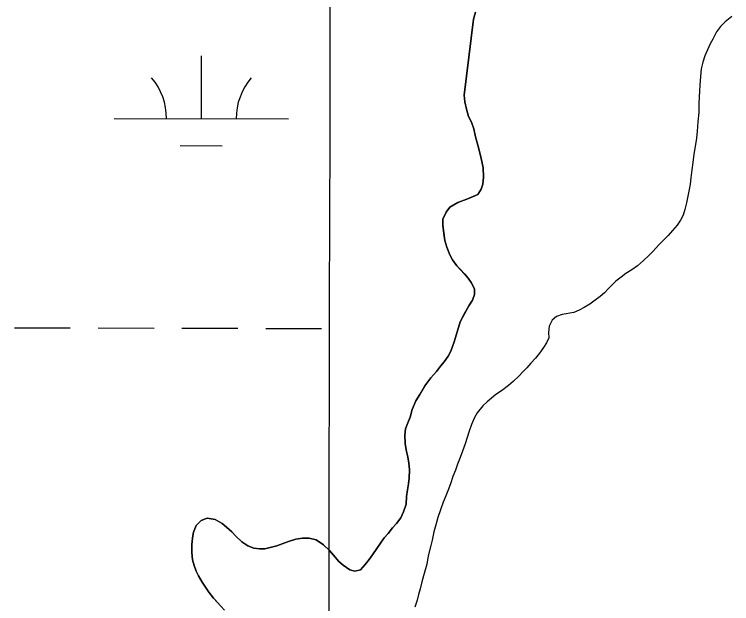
# Model space of a CAD drawing. Extents: x 3180038 to 3217926, y 922069 to 947485.
# Drawn here: x 3207604.6 to 3208015.5, y 942780 to 943117.8 of the extents above; entities that cross this region are included whole.
import ezdxf

# ---------------------------------------------------------------- set-up
doc = ezdxf.new("R2010")
doc.units = 0
for name, color, linetype in [('V-GRID-MAJR', 7, 'Continuous'), ('V-SITE-VEGE', 7, 'Continuous'), ('V-TOPO-SHOR', 7, 'Continuous'), ('V-WETL-SWMP', 7, 'Continuous')]:
    doc.layers.add(name, color=color, linetype=linetype)

msp = doc.modelspace()

# ---------------------------------------------------------------- linework, layer by layer
at = {"layer": 'V-GRID-MAJR'}
msp.add_spline([(3207753.589, 927465.7760000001), (3207765.93, 933526.242), (3207778.276, 939589.318), (3207790.622, 945652.443), (3207790.627, 945655.003)], degree=3, dxfattribs=at)
at = {"layer": 'V-SITE-VEGE'}
for p, q in [((3207868.739, 943118.9799999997), (3207867.612, 943114.9929999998)), ((3207867.612, 943114.9929999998), (3207862.166, 943071.5729999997)), ((3207862.166, 943071.5729999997), (3207862.642, 943067.6959999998)), ((3207862.642, 943067.6959999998), (3207863.5120000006, 943063.4119999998)), ((3207863.512, 943063.4119999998), (3207864.786, 943059.2569999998)), ((3207864.786, 943059.2569999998), (3207866.473, 943056.0289999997)), ((3207866.473, 943056.0289999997), (3207867.749, 943052.1399999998)), ((3207867.749000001, 943052.1399999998), (3207868.7510000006, 943047.5889999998)), ((3207868.751, 943047.5889999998), (3207871.784, 943036.2019999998)), ((3207871.784, 943036.2019999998), (3207873.156, 943029.7779999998)), ((3207873.156, 943029.7779999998), (3207873.344, 943024.4369999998)), ((3207873.344, 943024.4369999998), (3207872.886, 943020.4409999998)), ((3207872.0420000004, 943017.5159999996), (3207869.9960000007, 943014.4769999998)), ((3207872.886, 943020.4409999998), (3207872.042, 943017.5159999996)), ((3207869.9960000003, 943014.4769999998), (3207863.819, 943011.9009999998)), ((3207858.72, 943009.9739999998), (3207854.0090000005, 943007.2419999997)), ((3207863.819, 943011.9009999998), (3207858.72, 943009.9739999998)), ((3207854.009, 943007.2419999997), (3207851.963, 943004.3349999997)), ((3207850.0380000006, 943000.4929999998), (3207849.9850000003, 942996.8909999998)), ((3207851.963, 943004.3349999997), (3207850.038, 943000.4929999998)), ((3207849.9850000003, 942996.8909999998), (3207851.191, 942988.2009999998)), ((3207851.191, 942988.2009999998), (3207852.3340000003, 942984.3139999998)), ((3207852.3340000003, 942984.3139999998), (3207854.005, 942980.0199999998)), ((3207854.005, 942980.0199999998), (3207855.5640000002, 942977.0599999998)), ((3207855.5640000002, 942977.0599999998), (3207858.0500000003, 942973.6869999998)), ((3207858.0500000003, 942973.6869999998), (3207864.6180000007, 942966.6519999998)), ((3207864.6180000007, 942966.6519999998), (3207866.3140000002, 942964.0899999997)), ((3207866.3140000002, 942964.0899999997), (3207868.1280000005, 942960.4609999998)), ((3207868.128, 942960.4609999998), (3207868.214, 942957.1249999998)), ((3207868.214, 942957.1249999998), (3207867.098, 942953.9379999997)), ((3207867.098, 942953.9379999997), (3207864.917, 942950.7679999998)), ((3207864.917, 942950.7679999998), (3207859.9750000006, 942941.5009999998)), ((3207859.9750000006, 942941.5009999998), (3207856.471, 942930.0749999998)), ((3207856.471, 942930.0749999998), (3207854.6560000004, 942924.7649999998)), ((3207854.6560000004, 942924.7649999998), (3207853.1450000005, 942921.8519999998)), ((3207850.8310000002, 942918.6839999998), (3207848.791, 942916.1769999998)), ((3207853.1450000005, 942921.8519999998), (3207850.8310000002, 942918.6839999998)), ((3207848.791, 942916.1769999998), (3207846.477, 942913.0089999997)), ((3207846.477, 942913.0089999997), (3207843.225, 942909.4559999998)), ((3207843.2250000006, 942909.4559999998), (3207839.8170000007, 942904.8349999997)), ((3207839.8170000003, 942904.8349999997), (3207834.6210000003, 942896.2379999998)), ((3207834.6210000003, 942896.2379999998), (3207832.542, 942891.1979999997)), ((3207832.542, 942891.1979999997), (3207831.281, 942886.9459999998)), ((3207831.281, 942886.9459999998), (3207829.896, 942883.6299999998)), ((3207829.896, 942883.6299999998), (3207828.645, 942880.1799999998)), ((3207828.645, 942880.1799999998), (3207828.19, 942876.5829999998)), ((3207828.19, 942876.5829999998), (3207828.387, 942871.7769999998)), ((3207828.387, 942871.7769999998), (3207828.997, 942868.1659999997)), ((3207828.9970000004, 942868.1659999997), (3207830.0070000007, 942864.0149999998)), ((3207830.0070000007, 942864.0149999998), (3207830.6250000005, 942860.8009999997)), ((3207830.6250000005, 942860.8009999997), (3207830.9650000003, 942856.7929999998)), ((3207830.965, 942856.7929999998), (3207830.7600000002, 942851.8599999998)), ((3207830.7600000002, 942851.8599999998), (3207829.274, 942841.4719999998)), ((3207829.274, 942841.4719999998), (3207828.938, 942836.9399999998)), ((3207828.938, 942836.9399999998), (3207827.541, 942832.6909999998)), ((3207827.541, 942832.6909999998), (3207826.023, 942829.2459999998)), ((3207715.13, 942829.0159999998), (3207711.6410000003, 942827.599)), ((3207719.654, 942828.1479999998), (3207715.13, 942829.0159999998)), ((3207723.6250000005, 942825.9549999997), (3207719.654, 942828.1479999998)), ((3207826.023, 942829.2459999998), (3207823.5700000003, 942825.9439999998)), ((3207708.661, 942824.7089999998), (3207707.272, 942820.9919999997)), ((3207711.6410000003, 942827.5989999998), (3207708.6610000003, 942824.7089999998)), ((3207726.13, 942823.9169999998), (3207723.6250000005, 942825.9549999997)), ((3207729.157, 942821.0699999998), (3207726.13, 942823.9169999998)), ((3207823.5700000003, 942825.9439999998), (3207821.2660000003, 942823.4439999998)), ((3207707.272, 942820.9919999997), (3207706.557, 942817.8019999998)), ((3207731.389, 942818.6349999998), (3207729.157, 942821.0699999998)), ((3207818.683, 942820.2799999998), (3207816.3790000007, 942817.7769999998)), ((3207821.2660000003, 942823.4439999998), (3207818.683, 942820.2799999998)), ((3207706.557, 942817.8019999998), (3207706.23, 942813.6689999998)), ((3207734.8140000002, 942815.5139999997), (3207731.389, 942818.6349999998)), ((3207738.379, 942813.0599999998), (3207734.8140000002, 942815.5139999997)), ((3207761.636, 942815.6509999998), (3207758.015, 942814.3709999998)), ((3207765.792, 942816.9249999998), (3207761.636, 942815.6509999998)), ((3207769.671, 942817.5349999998), (3207765.792, 942816.9249999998)), ((3207773.539, 942817.4779999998), (3207769.671, 942817.5349999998)), ((3207777.5270000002, 942816.4849999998), (3207773.539, 942817.4779999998)), ((3207781.758, 942813.7529999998), (3207777.5270000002, 942816.4849999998)), ((3207816.3790000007, 942817.7769999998), (3207814.3290000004, 942814.6069999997)), ((3207706.23, 942813.6689999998), (3207706.166, 942809.4009999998)), ((3207741.83, 942811.8069999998), (3207738.379, 942813.0599999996)), ((3207745.025, 942811.3609999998), (3207741.83, 942811.8069999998)), ((3207748.097, 942811.4489999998), (3207745.025, 942811.3609999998)), ((3207754.927, 942813.0829999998), (3207748.097, 942811.4489999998)), ((3207758.015, 942814.3709999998), (3207754.927, 942813.0829999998)), ((3207785.0470000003, 942810.5029999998), (3207781.758, 942813.7529999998)), ((3207812.1520000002, 942811.7029999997), (3207809.697, 942808.0019999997)), ((3207814.3290000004, 942814.6069999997), (3207812.1520000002, 942811.7029999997)), ((3207706.166, 942809.4009999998), (3207706.637, 942805.1219999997)), ((3207790.556, 942804.1499999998), (3207785.0470000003, 942810.5029999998)), ((3207809.697, 942808.0019999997), (3207805.611, 942802.4579999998)), ((3207706.637, 942805.1219999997), (3207707.522, 942801.9069999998)), ((3207792.928, 942802.1119999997), (3207790.556, 942804.1499999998)), ((3207707.522, 942801.9069999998), (3207708.81, 942798.6859999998)), ((3207796.757, 942799.3859999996), (3207792.928, 942802.1119999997)), ((3207799.6820000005, 942798.5419999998), (3207796.757, 942799.386)), ((3207802.897, 942799.4289999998), (3207799.6820000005, 942798.5419999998)), ((3207805.611, 942802.4579999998), (3207802.8970000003, 942799.4289999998)), ((3207708.81, 942798.6859999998), (3207710.102, 942795.8649999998)), ((3207710.102, 942795.8649999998), (3207712.185, 942792.3629999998)), ((3207712.185, 942792.3629999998), (3207715.9700000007, 942786.5699999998)), ((3207715.97, 942786.5699999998), (3207718.589, 942783.1939999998)), ((3207718.589, 942783.1939999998), (3207725.0240000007, 942776.2949999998))]:
    msp.add_line(p, q, dxfattribs=at)
at = {"layer": 'V-TOPO-SHOR'}
for points in [[(3207868.128000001, 942960.4609999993), (3207866.314000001, 942964.0899999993), (3207864.618000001, 942966.6519999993), (3207862.386000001, 942969.0869999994), (3207860.284000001, 942971.3849999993), (3207858.050000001, 942973.6869999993), (3207855.564000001, 942977.0599999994), (3207854.005000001, 942980.0199999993), (3207852.334000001, 942984.3139999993), (3207851.191000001, 942988.2009999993), (3207850.583000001, 942992.2129999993), (3207849.985000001, 942996.8909999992), (3207850.038000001, 943000.4929999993), (3207851.963000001, 943004.3349999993), (3207854.009000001, 943007.2419999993), (3207858.720000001, 943009.9739999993), (3207863.819000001, 943011.9009999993), (3207867.041000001, 943013.1869999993), (3207869.996000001, 943014.4769999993), (3207872.042000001, 943017.5159999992), (3207872.886000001, 943020.4409999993), (3207873.344000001, 943024.4369999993), (3207873.156000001, 943029.7759999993), (3207871.784000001, 943036.2019999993), (3207870.012000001, 943042.7659999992), (3207868.751000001, 943047.5889999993), (3207867.7490000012, 943052.1419999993), (3207866.473000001, 943056.0289999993), (3207864.7860000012, 943059.2569999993), (3207863.512000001, 943063.4119999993), (3207862.642000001, 943067.6959999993), (3207862.166000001, 943071.5729999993), (3207867.612000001, 943114.9929999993), (3207868.739000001, 943118.9799999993)], [(3208015.490000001, 943116.6759999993), (3208011.705000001, 943113.5309999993), (3208009.000000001, 943110.9009999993), (3208006.817000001, 943107.7309999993), (3208004.621000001, 943103.6269999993), (3208003.245000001, 943100.8449999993), (3208001.594000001, 943097.5339999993), (3208000.208000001, 943093.9519999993), (3207998.957000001, 943090.5009999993), (3207997.963000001, 943086.5109999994), (3207997.631000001, 943082.1119999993), (3207997.158000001, 943077.1829999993), (3207996.974000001, 943073.8489999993), (3207996.927000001, 943070.5149999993), (3207996.7320000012, 943066.5129999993), (3207996.6610000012, 943061.5769999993), (3207996.179000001, 943056.1129999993), (3207995.702000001, 943050.9149999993), (3207995.377000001, 943046.9169999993), (3207994.502000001, 943041.9919999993), (3207993.773000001, 943037.7339999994), (3207993.167000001, 943032.9399999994), (3207992.704000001, 943028.6759999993), (3207992.104000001, 943024.1479999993), (3207991.647000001, 943020.4179999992), (3207991.070000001, 943017.3569999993), (3207989.622000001, 943009.7729999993), (3207988.630000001, 943005.9189999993), (3207987.650000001, 943002.7299999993), (3207986.271000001, 942999.8129999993), (3207984.362000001, 942997.0399999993), (3207981.647000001, 942993.8779999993), (3207979.068000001, 942990.9799999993), (3207976.494000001, 942988.3489999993), (3207973.516000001, 942985.4569999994), (3207970.530000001, 942982.0329999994), (3207968.228000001, 942979.7979999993), (3207964.980000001, 942976.7779999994), (3207961.466000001, 942973.6259999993), (3207958.228000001, 942971.2729999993), (3207954.861000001, 942969.1879999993), (3207952.164000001, 942967.2259999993), (3207949.192000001, 942964.8659999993), (3207946.757000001, 942962.6339999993), (3207944.723000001, 942960.3959999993), (3207942.555000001, 942958.1589999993), (3207940.255000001, 942956.0599999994), (3207936.613000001, 942953.4449999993), (3207934.184000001, 942951.6119999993), (3207931.0900000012, 942949.7889999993), (3207928.131000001, 942948.2329999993), (3207925.042000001, 942946.9419999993), (3207918.484000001, 942945.7049999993), (3207915.132000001, 942944.5539999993), (3207912.699000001, 942942.4549999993), (3207910.915000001, 942939.1459999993), (3207910.594000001, 942935.4139999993), (3207910.682000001, 942932.3419999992), (3207909.438000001, 942929.5609999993), (3207907.665000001, 942926.9169999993), (3207905.349000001, 942923.6159999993), (3207903.0360000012, 942920.7139999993), (3207900.458000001, 942917.8159999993), (3207898.152000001, 942915.1819999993), (3207895.848000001, 942912.8139999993), (3207893.544000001, 942910.4469999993)], [(3207721.872000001, 942779.6759999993), (3207718.589000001, 942783.1939999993), (3207715.970000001, 942786.5699999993), (3207714.143000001, 942789.3999999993), (3207712.185000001, 942792.3629999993), (3207710.102000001, 942795.8629999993), (3207708.810000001, 942798.6859999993), (3207707.522000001, 942801.9069999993), (3207706.637000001, 942805.1219999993), (3207706.166000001, 942809.4009999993), (3207706.230000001, 942813.6689999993), (3207706.557000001, 942817.8019999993), (3207707.272000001, 942820.9919999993), (3207708.6610000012, 942824.7089999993), (3207711.641000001, 942827.5989999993), (3207715.130000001, 942829.0159999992), (3207719.654000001, 942828.1479999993), (3207723.625000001, 942825.9549999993), (3207726.130000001, 942823.9169999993), (3207729.157000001, 942821.0699999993), (3207731.389000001, 942818.6349999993), (3207734.814000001, 942815.5159999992), (3207738.379000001, 942813.0599999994), (3207741.830000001, 942811.8069999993), (3207745.025000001, 942811.3609999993), (3207748.097000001, 942811.4489999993), (3207751.177000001, 942812.2039999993), (3207754.927000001, 942813.0829999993), (3207758.015000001, 942814.3709999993), (3207761.636000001, 942815.6509999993), (3207765.792000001, 942816.9249999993), (3207769.671000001, 942817.5349999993), (3207773.539000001, 942817.4779999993), (3207777.529000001, 942816.4849999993), (3207781.758000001, 942813.7529999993), (3207785.047000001, 942810.5029999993), (3207787.408000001, 942807.7969999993), (3207790.556000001, 942804.1499999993), (3207792.9280000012, 942802.1119999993), (3207796.757000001, 942799.3859999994), (3207799.682000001, 942798.5419999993), (3207802.897000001, 942799.4289999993), (3207805.611000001, 942802.4579999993), (3207807.788000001, 942805.3619999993), (3207809.697000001, 942808.0019999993), (3207812.152000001, 942811.7029999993), (3207814.329000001, 942814.6069999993), (3207816.379000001, 942817.7769999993), (3207818.683000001, 942820.2799999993), (3207821.266000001, 942823.4439999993), (3207823.572000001, 942825.9439999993), (3207826.023000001, 942829.2459999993), (3207827.541000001, 942832.6929999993), (3207828.940000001, 942836.9399999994), (3207829.274000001, 942841.4719999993), (3207829.863000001, 942845.3349999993), (3207830.314000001, 942848.6649999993), (3207830.760000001, 942851.8599999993), (3207830.967000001, 942856.7929999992), (3207830.625000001, 942860.8009999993), (3207830.007000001, 942864.0149999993), (3207828.9990000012, 942868.1659999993), (3207828.387000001, 942871.7769999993), (3207828.190000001, 942876.5829999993), (3207828.645000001, 942880.1799999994), (3207829.896000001, 942883.6299999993), (3207831.281000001, 942886.9459999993), (3207832.542000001, 942891.1979999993), (3207834.621000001, 942896.2379999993), (3207836.806000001, 942899.8099999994), (3207839.817000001, 942904.8349999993), (3207843.222000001, 942909.4559999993), (3207846.477000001, 942913.0089999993), (3207848.791000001, 942916.1769999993), (3207850.831000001, 942918.6839999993), (3207853.145000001, 942921.8519999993), (3207854.656000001, 942924.7649999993), (3207856.471000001, 942930.0749999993), (3207858.431000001, 942936.3189999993), (3207859.975000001, 942941.5009999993), (3207862.447000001, 942946.2659999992), (3207864.917000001, 942950.7679999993), (3207867.098000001, 942953.9379999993), (3207868.212000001, 942957.1249999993), (3207868.128000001, 942960.4609999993)], [(3207893.544000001, 942910.4469999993), (3207890.294000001, 942907.2909999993), (3207887.726000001, 942905.0609999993), (3207883.679000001, 942902.0499999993), (3207880.445000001, 942899.9629999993), (3207877.879000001, 942897.8659999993), (3207875.446000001, 942895.7689999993), (3207873.009000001, 942893.4009999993), (3207869.746000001, 942889.4469999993), (3207868.106000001, 942886.6699999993), (3207866.445000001, 942882.6899999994), (3207865.054000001, 942878.8399999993), (3207863.934000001, 942875.2539999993), (3207862.812000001, 942871.5349999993), (3207861.282000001, 942867.4209999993), (3207860.028000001, 942863.8369999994), (3207858.503000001, 942859.9899999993), (3207857.251000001, 942856.5389999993), (3207855.728000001, 942852.8239999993), (3207854.333000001, 942848.7099999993), (3207852.805000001, 942844.7289999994), (3207851.695000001, 942841.8079999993), (3207850.307000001, 942838.0929999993), (3207848.775000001, 942833.7119999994), (3207847.241000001, 942829.3319999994), (3207846.112000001, 942825.2109999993), (3207844.851000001, 942821.0929999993), (3207843.847000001, 942816.4379999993), (3207843.132000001, 942813.2469999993), (3207841.711000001, 942807.3959999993), (3207840.841000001, 942802.6029999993), (3207839.4280000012, 942797.2889999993), (3207838.023000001, 942792.5049999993), (3207837.029000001, 942788.5149999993), (3207836.048000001, 942785.3279999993), (3207835.332000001, 942782.0029999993), (3207833.937000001, 942777.8859999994)]]:
    msp.add_lwpolyline(points, dxfattribs=at)
at = {"layer": 'V-WETL-SWMP'}
for p, q in [((3207711.6976994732, 943057.956499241), (3207711.7787493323, 943093.9563874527)), ((3207661.698022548, 943058.0692177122), (3207761.697376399, 943057.8437807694)), ((3207699.6630358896, 943042.5525995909), (3207723.6628808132, 943042.498494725)), ((3207604.5840637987, 942938.126737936), (3207636.583857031, 942938.0545981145)), ((3207652.583753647, 942938.0185282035), (3207684.583546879, 942937.9463883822)), ((3207700.583443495, 942937.9103184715), (3207732.5832367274, 942937.8381786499)), ((3207748.583133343, 942937.8021087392), (3207780.5829265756, 942937.7299689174))]:
    msp.add_line(p, q, dxfattribs=at)
for points in [[(3207868.738000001, 943118.9799999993), (3207867.612000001, 943114.9939999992), (3207862.166000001, 943071.5729999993), (3207862.642000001, 943067.6959999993), (3207863.513000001, 943063.4129999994), (3207864.7860000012, 943059.2569999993), (3207866.473000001, 943056.0299999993), (3207867.750000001, 943052.1409999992), (3207868.750000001, 943047.5889999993), (3207870.013000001, 943042.7669999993), (3207871.784000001, 943036.2019999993), (3207873.157000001, 943029.7759999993), (3207873.345000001, 943024.4359999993), (3207872.886000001, 943020.4399999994), (3207872.042000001, 943017.5159999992), (3207869.995000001, 943014.4769999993), (3207867.040000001, 943013.1869999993), (3207863.819000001, 943011.8999999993), (3207858.720000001, 943009.9739999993), (3207854.009000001, 943007.2409999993), (3207851.964000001, 943004.3359999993), (3207850.039000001, 943000.4939999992), (3207849.986000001, 942996.8919999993), (3207850.584000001, 942992.2129999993), (3207851.192000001, 942988.2009999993)], [(3207851.192000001, 942988.2009999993), (3207852.335000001, 942984.3139999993), (3207854.006000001, 942980.0189999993), (3207855.564000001, 942977.0609999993), (3207858.050000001, 942973.6879999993), (3207860.284000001, 942971.3859999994), (3207862.385000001, 942969.0869999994), (3207864.617000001, 942966.6519999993), (3207866.314000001, 942964.0909999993), (3207868.129000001, 942960.4619999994), (3207868.213000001, 942957.1239999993), (3207867.098000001, 942953.9379999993), (3207864.916000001, 942950.7679999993), (3207862.448000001, 942946.2669999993), (3207859.975000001, 942941.4999999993), (3207858.431000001, 942936.3189999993), (3207856.470000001, 942930.0759999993), (3207854.657000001, 942924.7649999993), (3207853.146000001, 942921.8519999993), (3207850.831000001, 942918.6839999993), (3207848.792000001, 942916.1779999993), (3207846.477000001, 942913.0099999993), (3207843.222000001, 942909.4549999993), (3207839.817000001, 942904.8349999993), (3207836.807000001, 942899.8089999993), (3207834.620000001, 942896.2379999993), (3207832.543000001, 942891.1979999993), (3207831.280000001, 942886.9469999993), (3207829.896000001, 942883.6309999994), (3207828.6440000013, 942880.1799999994), (3207828.191000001, 942876.5839999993), (3207828.386000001, 942871.7769999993), (3207829.000000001, 942868.1649999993), (3207830.006000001, 942864.0139999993), (3207830.626000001, 942860.8019999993), (3207830.967000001, 942856.7939999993), (3207830.761000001, 942851.8599999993), (3207830.313000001, 942848.6639999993), (3207829.863000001, 942845.3339999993), (3207829.273000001, 942841.4729999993), (3207828.939000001, 942836.9409999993), (3207827.541000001, 942832.6919999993), (3207826.023000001, 942829.2449999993), (3207823.572000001, 942825.9449999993), (3207821.266000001, 942823.4439999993), (3207818.684000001, 942820.2789999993), (3207816.379000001, 942817.7779999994), (3207814.330000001, 942814.6059999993), (3207812.152000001, 942811.7019999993), (3207809.696000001, 942808.0019999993), (3207807.788000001, 942805.3619999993), (3207805.610000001, 942802.4579999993), (3207802.897000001, 942799.4289999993), (3207799.681000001, 942798.5429999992), (3207796.758000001, 942799.3859999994), (3207792.9280000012, 942802.1119999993), (3207790.557000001, 942804.1489999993), (3207787.408000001, 942807.7979999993), (3207785.046000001, 942810.5019999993), (3207781.758000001, 942813.7529999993), (3207777.528000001, 942816.4839999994), (3207773.540000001, 942817.4769999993), (3207769.671000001, 942817.5349999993), (3207765.792000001, 942816.9249999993), (3207761.637000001, 942815.6519999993), (3207758.015000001, 942814.3709999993), (3207754.927000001, 942813.0819999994), (3207751.177000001, 942812.2039999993), (3207748.097000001, 942811.4489999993), (3207745.026000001, 942811.3609999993), (3207741.830000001, 942811.8079999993), (3207738.380000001, 942813.0599999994), (3207734.813000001, 942815.5149999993), (3207731.390000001, 942818.6349999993), (3207729.157000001, 942821.0699999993), (3207726.130000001, 942823.9169999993), (3207723.625000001, 942825.9549999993), (3207719.654000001, 942828.1489999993), (3207715.130000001, 942829.0169999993), (3207711.640000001, 942827.5999999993), (3207708.6610000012, 942824.7089999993), (3207707.272000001, 942820.9929999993), (3207706.557000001, 942817.8009999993), (3207706.229000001, 942813.6689999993), (3207706.166000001, 942809.3999999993), (3207706.637000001, 942805.1229999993), (3207707.523000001, 942801.9069999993), (3207708.810000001, 942798.6859999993), (3207710.103000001, 942795.8639999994), (3207712.186000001, 942792.3639999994), (3207714.1440000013, 942789.3989999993), (3207715.970000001, 942786.5699999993), (3207718.589000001, 942783.1949999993), (3207721.873000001, 942779.6769999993)]]:
    msp.add_lwpolyline(points, dxfattribs=at)
for centre, radius, start, end in [((3207656.4561892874, 943058.5558389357), 35.24628790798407, 359.0990109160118, 40.64266924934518), ((3207766.9413475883, 943058.3067629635), 35.246287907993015, 139.09901308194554, 180.64267141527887)]:
    msp.add_arc(centre, radius, start, end, dxfattribs=at)

doc.saveas('drawing.dxf')
